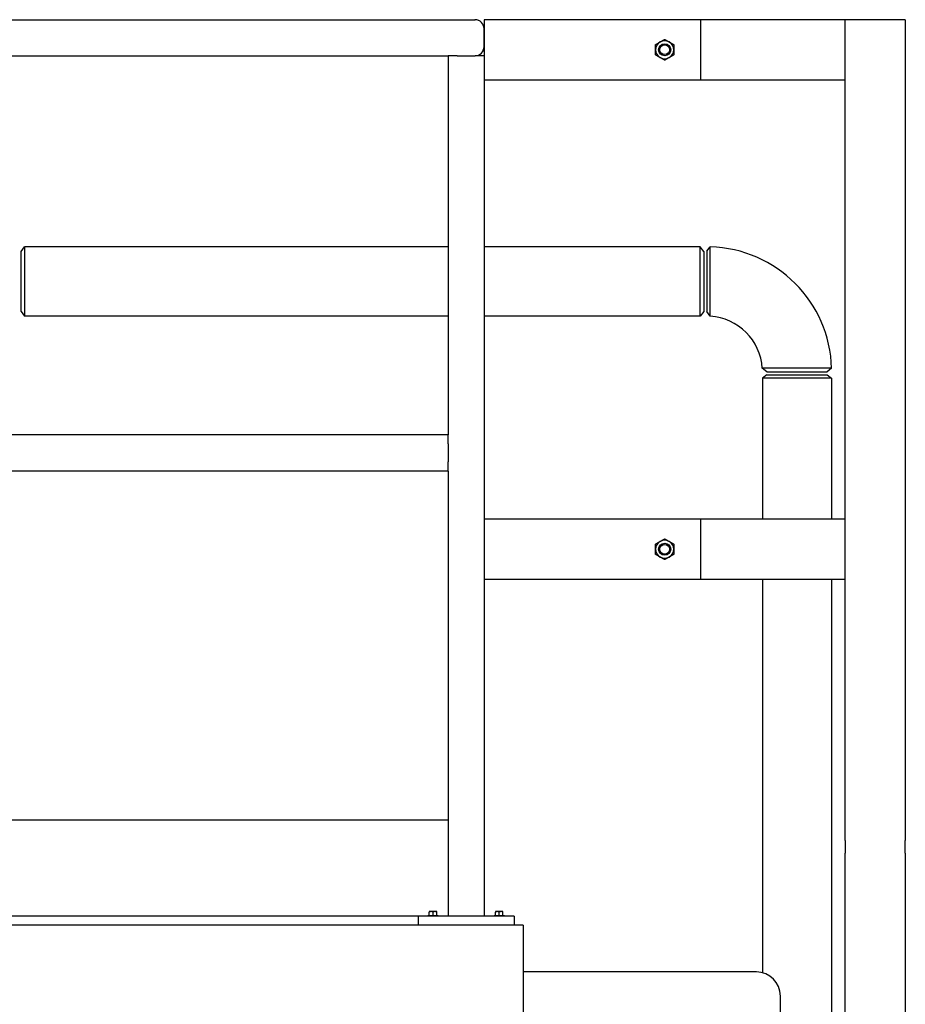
# Model space of a CAD drawing. Header units: inches. Extents: x 18 to 846, y -67 to 561.
# Tile 532 of 656: x 518 to 555, y 254 to 295. Entities that reach past the tile are written whole.
import ezdxf

# ---------------------------------------------------------------- set-up
doc = ezdxf.new("R2010")
doc.units = ezdxf.units.IN
doc.header["$LTSCALE"] = 24
doc.header["$MEASUREMENT"] = 0
doc.layers.add('Visible (ANSI)', color=7, linetype='Continuous', lineweight=30)

msp = doc.modelspace()

# ---------------------------------------------------------------- linework, layer by layer
at = {"layer": 'Visible (ANSI)'}
for p, q in [((444.53743, 294.54286), (536.67136, 294.54286)), ((536.67136, 294.54286), (536.67843, 294.54286)), ((537.05343, 294.54286), (537.05343, 294.16786)), ((546.05343, 294.54286), (537.05343, 294.54286)), ((552.05343, 294.54286), (546.05343, 294.54286)), ((546.05343, 292.04286), (546.05343, 294.54286)), ((554.55343, 294.54286), (552.05343, 294.54286)), ((552.05343, 260.44819), (552.05343, 294.54286)), ((552.05343, 292.04286), (552.05343, 294.54286)), ((554.55343, 294.54286), (554.55343, 260.44819)), ((537.04636, 294.16786), (537.04636, 293.41786)), ((537.05343, 293.41786), (537.05343, 294.16786)), ((537.05343, 293.41786), (537.05343, 293.04286)), ((507.42843, 293.04286), (535.55343, 293.04286)), ((535.55343, 293.04286), (535.55343, 277.29286)), ((535.92843, 293.04286), (535.55343, 293.04286)), ((535.92843, 293.04286), (536.67843, 293.04286)), ((537.05343, 293.04286), (536.67843, 293.04286)), ((537.05343, 293.04286), (537.05343, 257.29286)), ((537.05343, 292.04286), (546.05343, 292.04286)), ((546.05343, 292.04286), (552.05343, 292.04286)), ((517.81343, 284.91786), (517.9573, 285.10536)), ((517.81343, 282.41786), (517.81343, 284.91786)), ((517.9573, 285.10536), (517.9573, 282.23036)), ((535.55343, 285.10536), (517.9573, 285.10536)), ((546.03406, 285.10536), (537.05343, 285.10536)), ((546.03406, 282.23036), (546.03406, 285.10536)), ((546.17793, 284.91786), (546.03406, 285.10536)), ((546.17793, 284.91786), (546.17793, 282.41786)), ((546.30293, 284.92036), (546.4453, 285.10591)), ((546.30293, 284.92026), (546.30293, 282.41536)), ((517.81343, 282.41786), (517.9573, 282.23036)), ((546.17793, 282.41786), (546.03406, 282.23036)), ((546.44525, 282.22348), (546.30293, 282.41536)), ((535.55343, 282.23036), (517.9573, 282.23036)), ((546.03406, 282.23036), (537.05343, 282.23036)), ((548.80043, 279.91786), (548.60854, 280.06019)), ((548.80043, 279.91786), (551.30533, 279.91786)), ((551.49098, 280.06024), (551.30543, 279.91786)), ((548.80293, 279.79286), (548.61543, 279.64899)), ((551.49043, 279.64899), (548.61543, 279.64899)), ((548.61543, 279.64899), (548.61543, 273.79286)), ((548.80293, 279.79286), (551.30293, 279.79286)), ((551.30293, 279.79286), (551.49043, 279.64899)), ((551.49043, 279.64899), (551.49043, 273.79286)), ((535.55343, 277.29286), (507.42843, 277.29286)), ((535.55343, 276.91786), (535.55343, 277.29286)), ((535.55343, 276.91786), (535.55343, 276.16786)), ((535.55343, 275.79286), (535.55343, 276.16786)), ((535.55343, 275.79286), (507.42843, 275.79286)), ((535.55343, 275.79286), (535.55343, 257.29286)), ((546.05343, 273.79286), (537.05343, 273.79286)), ((552.05343, 273.79286), (546.05343, 273.79286)), ((546.05343, 271.29286), (546.05343, 273.79286)), ((552.05343, 271.29286), (552.05343, 273.79286)), ((537.05343, 271.29286), (546.05343, 271.29286)), ((546.05343, 271.29286), (552.05343, 271.29286)), ((548.61543, 271.29286), (548.61543, 254.94813)), ((551.49043, 271.29286), (551.49043, 237.93797)), ((535.55343, 261.29286), (507.42843, 261.29286)), ((552.05343, 260.44819), (552.05343, 259.91786)), ((554.55343, 259.91786), (554.55343, 260.44819)), ((552.05343, 257.24737), (552.05343, 259.91786)), ((554.55343, 259.91786), (554.55343, 257.24737)), ((534.71243, 257.33186), (535.14443, 257.33186)), ((534.71243, 257.33186), (534.71243, 257.29286)), ((534.85043, 257.48686), (534.77243, 257.48686)), ((534.77243, 257.48686), (534.77243, 257.46764)), ((534.77243, 257.33186), (534.77243, 257.46764)), ((535.00643, 257.48686), (534.85043, 257.48686)), ((534.92843, 257.33186), (534.92843, 257.46764)), ((535.08443, 257.48686), (535.00643, 257.48686)), ((535.08443, 257.46764), (535.08443, 257.48686)), ((535.08443, 257.33186), (535.08443, 257.46764)), ((535.14443, 257.33186), (535.14443, 257.29286)), ((537.46243, 257.33186), (537.89443, 257.33186)), ((537.46243, 257.33186), (537.46243, 257.29286)), ((537.60043, 257.48686), (537.52243, 257.48686)), ((537.52243, 257.48686), (537.52243, 257.46764)), ((537.52243, 257.33186), (537.52243, 257.46764)), ((537.75643, 257.48686), (537.60043, 257.48686)), ((537.67843, 257.33186), (537.67843, 257.46764)), ((537.83443, 257.48686), (537.75643, 257.48686)), ((537.83443, 257.46764), (537.83443, 257.48686)), ((537.83443, 257.33186), (537.83443, 257.46764)), ((537.89443, 257.33186), (537.89443, 257.29286)), ((538.67843, 256.91786), (331.67843, 256.91786)), ((534.30343, 257.29286), (508.67843, 257.29286)), ((538.30343, 257.29286), (534.30343, 257.29286)), ((534.30343, 257.29286), (534.30343, 256.91786)), ((538.30343, 256.91786), (534.30343, 256.91786)), ((538.30343, 257.29286), (538.30343, 256.91786)), ((538.67843, 256.91786), (538.67843, 103.05236)), ((552.05343, 256.9822), (552.05343, 257.24737)), ((552.05343, 229.79286), (552.05343, 256.9822)), ((554.55343, 257.24737), (554.55343, 256.9822)), ((554.55343, 256.9822), (554.55343, 229.79286)), ((548.36358, 254.98036), (538.67843, 254.98036)), ((549.36358, 245.98036), (549.36358, 253.98036))]:
    msp.add_line(p, q, dxfattribs=at)
for centre, radius in [((544.55343, 293.29286), 0.25014), ((544.55343, 293.29286), 0.25), ((544.55343, 293.29286), 0.20281), ((544.55343, 272.54286), 0.25014), ((544.55343, 272.54286), 0.25), ((544.55343, 272.54286), 0.20281)]:
    msp.add_circle(centre, radius, dxfattribs=at)
for centre, radius, start, end in [((536.67136, 294.16786), 0.375, 0, 90), ((536.67843, 294.16786), 0.375, 0, 90), ((536.67136, 293.41786), 0.375, 270, 0), ((536.67843, 293.41786), 0.375, 270, 0), ((544.55343, 293.29286), 0.375, 120, 180), ((544.55343, 293.29286), 0.375, 60, 120), ((544.55343, 293.29286), 0.375, 0, 60), ((544.55343, 293.29286), 0.375, 180, 240), ((544.55343, 293.29286), 0.375, 240, 300), ((544.55343, 293.29286), 0.375, 300, 0), ((546.30293, 279.91786), 5.19, 1.571968, 88.428032), ((546.30293, 279.91786), 2.31, 3.532272, 86.467728), ((544.55343, 272.54286), 0.375, 120, 180), ((544.55343, 272.54286), 0.375, 60, 120), ((544.55343, 272.54286), 0.375, 0, 60), ((544.55343, 272.54286), 0.375, 180, 240), ((544.55343, 272.54286), 0.375, 300, 0), ((544.55343, 272.54286), 0.375, 240, 300), ((548.36358, 253.98036), 1, 0, 90)]:
    msp.add_arc(centre, radius, start, end, dxfattribs=at)
for centre, start_param, end_param in [((534.85043, 257.26625), 0, 0.42053434), ((534.85043, 257.26625), 5.86265097, 6.28318531), ((535.00643, 257.26625), 0, 0.42053434), ((535.00643, 257.26625), 5.86265097, 6.28318531), ((537.60043, 257.26625), 0, 0.42053434), ((537.60043, 257.26625), 5.86265097, 6.28318531), ((537.75643, 257.26625), 0, 0.42053434), ((537.75643, 257.26625), 5.86265097, 6.28318531)]:
    msp.add_ellipse(centre, major_axis=(0, 0.22062), ratio=0.8660254, start_param=start_param, end_param=end_param, dxfattribs=at)
for points in [[(544.36593, 293.61762), (544.45295, 293.66786), (544.55343, 293.72588)], [(544.55343, 293.72588), (544.65391, 293.66786), (544.74093, 293.61762)], [(544.17843, 293.50937), (544.27891, 293.56738), (544.36593, 293.61762)], [(544.17843, 293.29286), (544.17843, 293.39335), (544.17843, 293.50937)], [(544.74093, 293.61762), (544.82795, 293.56738), (544.92843, 293.50937)], [(544.92843, 293.50937), (544.92843, 293.39335), (544.92843, 293.29286)], [(544.17843, 293.07636), (544.17843, 293.19238), (544.17843, 293.29286)], [(544.36593, 292.96811), (544.27891, 293.01835), (544.17843, 293.07636)], [(544.55343, 292.85985), (544.45295, 292.91786), (544.36593, 292.96811)], [(544.74093, 292.96811), (544.65391, 292.91786), (544.55343, 292.85985)], [(544.92843, 293.07636), (544.82795, 293.01835), (544.74093, 292.96811)], [(544.92843, 293.29286), (544.92843, 293.19238), (544.92843, 293.07636)], [(544.17843, 272.75937), (544.27891, 272.81738), (544.36593, 272.86762)], [(544.36593, 272.86762), (544.45295, 272.91786), (544.55343, 272.97588)], [(544.55343, 272.97588), (544.65391, 272.91786), (544.74093, 272.86762)], [(544.74093, 272.86762), (544.82795, 272.81738), (544.92843, 272.75937)], [(544.17843, 272.54286), (544.17843, 272.64335), (544.17843, 272.75937)], [(544.17843, 272.32636), (544.17843, 272.44238), (544.17843, 272.54286)], [(544.92843, 272.75937), (544.92843, 272.64335), (544.92843, 272.54286)], [(544.92843, 272.54286), (544.92843, 272.44238), (544.92843, 272.32636)], [(544.36593, 272.21811), (544.27891, 272.26835), (544.17843, 272.32636)], [(544.55343, 272.10985), (544.45295, 272.16786), (544.36593, 272.21811)], [(544.74093, 272.21811), (544.65391, 272.16786), (544.55343, 272.10985)], [(544.92843, 272.32636), (544.82795, 272.26835), (544.74093, 272.21811)]]:
    msp.add_rational_spline(points, [1, 1.0379548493, 1], degree=2, dxfattribs=at)
for points, knots in [([(546.44525, 282.22348), (546.44525, 282.22348), (546.44525, 282.2452), (546.44527, 282.34452), (546.44528, 282.43876), (546.4453, 282.68558), (546.4453, 282.83745), (546.44531, 283.19033), (546.44532, 283.39429), (546.44532, 283.80499), (546.44532, 284.01148), (546.44531, 284.39885), (546.44531, 284.5782), (546.44531, 284.86644), (546.44531, 284.97539), (546.4453, 285.0833), (546.4453, 285.10571), (546.4453, 285.1058)], [-3.14159265, -3.14159265, -3.14159265, -3.14159265, -2.84306953, -2.84306953, -2.44315297, -2.44315297, -2.04730492, -2.04730492, -1.61773044, -1.61773044, -1.1908901, -1.1908901, -0.74775686, -0.74775686, -0.30609723, -0.30609723, 0, 0, 0, 0]), ([(551.49086, 280.06024), (551.49077, 280.06024), (551.46837, 280.06024), (551.36046, 280.06024), (551.25151, 280.06024), (550.96326, 280.06025), (550.78392, 280.06025), (550.39655, 280.06025), (550.19006, 280.06025), (549.77936, 280.06025), (549.57539, 280.06025), (549.22251, 280.06024), (549.07065, 280.06023), (548.82382, 280.06021), (548.72959, 280.0602), (548.63027, 280.06019), (548.60854, 280.06019), (548.60854, 280.06019)], [0, 0, 0, 0, 0.30609723, 0.30609723, 0.74775686, 0.74775686, 1.1908901, 1.1908901, 1.61773044, 1.61773044, 2.04730492, 2.04730492, 2.44315297, 2.44315297, 2.84306953, 2.84306953, 3.14159265, 3.14159265, 3.14159265, 3.14159265])]:
    msp.add_open_spline(points, degree=3, knots=knots, dxfattribs=at)

doc.saveas('drawing.dxf')
